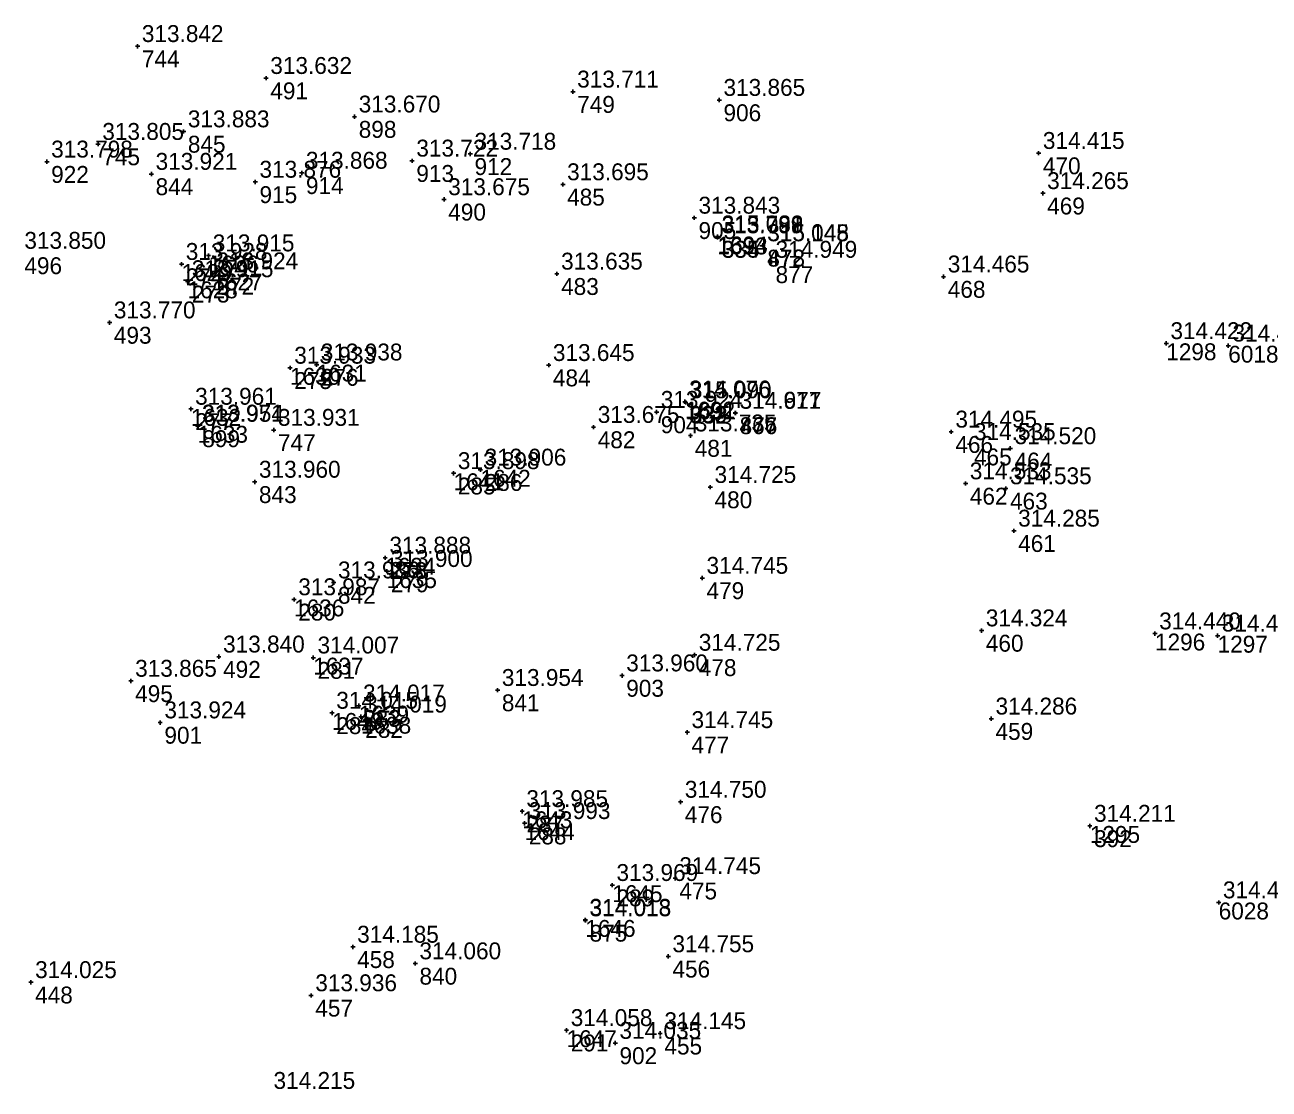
# Model space of a CAD drawing. Extents: x -829398 to -819400, y -1074439 to -1067977.
# Drawn here: x -820719.7 to -820631.3, y -1068925.6 to -1068850 of the extents above; entities that cross this region are included whole.
import ezdxf

# ---------------------------------------------------------------- set-up
doc = ezdxf.new("R2010")
doc.units = 0
for name, color, linetype in [('Vrstva 60', 7, 'Continuous'), ('Vrstva 61', 7, 'Continuous'), ('Čísla bodů_doměření_2012', 7, 'Continuous')]:
    doc.layers.add(name, color=color, linetype=linetype)

# ---------------------------------------------------------------- blocks, each defined once
blk = doc.blocks.new('BOD')
at = {"layer": 'Čísla bodů_doměření_2012'}
for p, q in [((-0.15, 0), (0.15, 0)), ((0, -0.15), (0, 0.15))]:
    blk.add_line(p, q, dxfattribs=at)

msp = doc.modelspace()

# ---------------------------------------------------------------- block references
at = {"layer": 'Vrstva 60'}
for p in [(-820711.704, -1068851.516), (-820702.582, -1068853.784), (-820680.788, -1068854.75), (-820670.396, -1068855.341), (-820696.302, -1068856.522), (-820708.438, -1068857.575), (-820714.512, -1068858.469), (-820718.145, -1068859.722), (-820692.211, -1068859.654), (-820688.078, -1068859.166), (-820647.714, -1068859.111), (-820710.728, -1068860.594), (-820700.053, -1068860.516), (-820703.349, -1068861.157), (-820681.502, -1068861.335), (-820689.946, -1068862.396), (-820647.411, -1068861.965), (-820672.17, -1068863.709), (-820670.533, -1068865.104), (-820670.521, -1068865.047), (-820670.52, -1068865.037), (-820670.52, -1068865.037), (-820667.298, -1068865.66), (-820667.282, -1068865.672), (-820706.669, -1068866.387), (-820706.669, -1068866.387), (-820666.698, -1068866.843), (-820708.584, -1068866.995), (-820708.584, -1068866.995), (-820706.402, -1068867.663), (-820706.402, -1068867.663), (-820681.929, -1068867.684), (-820708.157, -1068868.223), (-820708.157, -1068868.223), (-820654.469, -1068867.886), (-820713.692, -1068871.148), (-820638.654, -1068872.623), (-820634.248, -1068872.793), (-820700.881, -1068874.366), (-820700.881, -1068874.366), (-820698.996, -1068874.138), (-820698.996, -1068874.138), (-820682.512, -1068874.176), (-820707.921, -1068877.283), (-820707.921, -1068877.283), (-820672.839, -1068876.768), (-820672.839, -1068876.768), (-820672.781, -1068876.822), (-820672.781, -1068876.822), (-820674.85, -1068877.505), (-820669.257, -1068877.569), (-820669.25, -1068877.573), (-820707.436, -1068878.481), (-820707.411, -1068878.495), (-820702.038, -1068878.782), (-820679.327, -1068878.574), (-820672.437, -1068879.18), (-820653.928, -1068878.907), (-820652.606, -1068879.793), (-820649.726, -1068880.086), (-820689.263, -1068881.857), (-820689.263, -1068881.857), (-820687.359, -1068881.607), (-820687.359, -1068881.607), (-820703.388, -1068882.468), (-820652.903, -1068882.58), (-820671.032, -1068882.838), (-820650.049, -1068882.932), (-820649.471, -1068885.942), (-820694.122, -1068887.86), (-820694.122, -1068887.86), (-820694.017, -1068888.808), (-820694.017, -1068888.808), (-820697.776, -1068889.62), (-820671.602, -1068889.295), (-820700.594, -1068890.818), (-820700.594, -1068890.818), (-820651.767, -1068893.027), (-820639.454, -1068893.242), (-820635.007, -1068893.397), (-820705.936, -1068894.887), (-820699.228, -1068894.953), (-820699.228, -1068894.953), (-820672.152, -1068894.76), (-820712.18, -1068896.608), (-820677.303, -1068896.227), (-820686.138, -1068897.261), (-820695.996, -1068898.365), (-820695.996, -1068898.365), (-820710.103, -1068899.563), (-820697.897, -1068898.882), (-820697.897, -1068898.882), (-820695.842, -1068899.15), (-820695.842, -1068899.15), (-820651.078, -1068899.292), (-820672.667, -1068900.255), (-820673.143, -1068905.205), (-820684.396, -1068905.868), (-820684.396, -1068905.868), (-820684.225, -1068906.716), (-820684.225, -1068906.716), (-820644.079, -1068906.911), (-820644.079, -1068906.911), (-820673.532, -1068910.629), (-820677.996, -1068911.116), (-820677.996, -1068911.116), (-820634.929, -1068912.349), (-820679.91, -1068913.587), (-820679.908, -1068913.625), (-820696.414, -1068915.501), (-820674.022, -1068916.178), (-820691.989, -1068916.681), (-820719.284, -1068918.017), (-820699.386, -1068918.95), (-820681.245, -1068921.423), (-820681.245, -1068921.423), (-820674.592, -1068921.644), (-820677.783, -1068922.331)]:
    msp.add_blockref('BOD', p, dxfattribs=at)

# ---------------------------------------------------------------- texts
for s, p in [('744', (-820711.404, -1068853.016)), ('491', (-820702.282, -1068855.284)), ('749', (-820680.488, -1068856.25)), ('906', (-820670.096, -1068856.841)), ('898', (-820696.002, -1068858.022)), ('845', (-820708.138, -1068859.075)), ('745', (-820714.212, -1068859.969)), ('912', (-820687.778, -1068860.666)), ('470', (-820647.414, -1068860.611)), ('922', (-820717.845, -1068861.222)), ('913', (-820691.911, -1068861.154)), ('844', (-820710.428, -1068862.094)), ('914', (-820699.753, -1068862.016)), ('915', (-820703.049, -1068862.657)), ('485', (-820681.202, -1068862.835)), ('469', (-820647.111, -1068863.465)), ('490', (-820689.646, -1068863.896)), ('905', (-820671.87, -1068865.209)), ('1693', (-820670.533, -1068866.304)), ('1694', (-820670.52, -1068866.237)), ('334', (-820670.221, -1068866.547)), ('335', (-820670.22, -1068866.537)), ('496', (-820719.748, -1068867.706)), ('1626', (-820706.669, -1068867.587)), ('271', (-820706.369, -1068867.887)), ('472', (-820666.998, -1068867.16)), ('878', (-820666.982, -1068867.172)), ('1629', (-820708.584, -1068868.195)), ('274', (-820708.284, -1068868.495)), ('877', (-820666.398, -1068868.343)), ('1628', (-820708.157, -1068869.423)), ('1627', (-820706.402, -1068868.863)), ('272', (-820706.102, -1068869.163)), ('483', (-820681.629, -1068869.184)), ('468', (-820654.169, -1068869.386)), ('273', (-820707.857, -1068869.723)), ('493', (-820713.392, -1068872.648)), ('1298', (-820638.654, -1068873.823)), ('6018', (-820634.248, -1068873.993)), ('1630', (-820700.881, -1068875.566)), ('275', (-820700.581, -1068875.866)), ('1631', (-820698.996, -1068875.338)), ('276', (-820698.696, -1068875.638)), ('484', (-820682.212, -1068875.676)), ('1632', (-820707.921, -1068878.483)), ('1692', (-820672.839, -1068877.968)), ('1691', (-820672.781, -1068878.022)), ('333', (-820672.539, -1068878.268)), ('332', (-820672.481, -1068878.322)), ('277', (-820707.621, -1068878.783)), ('904', (-820674.55, -1068879.005)), ('467', (-820668.957, -1068879.069)), ('876', (-820668.95, -1068879.073)), ('1633', (-820707.436, -1068879.681)), ('899', (-820707.111, -1068879.995)), ('747', (-820701.738, -1068880.282)), ('482', (-820679.027, -1068880.074)), ('481', (-820672.137, -1068880.68)), ('466', (-820653.628, -1068880.407)), ('465', (-820652.306, -1068881.293)), ('464', (-820649.426, -1068881.586)), ('1642', (-820687.359, -1068882.807)), ('1641', (-820689.263, -1068883.057)), ('285', (-820688.963, -1068883.357)), ('286', (-820687.059, -1068883.107)), ('843', (-820703.088, -1068883.968)), ('480', (-820670.732, -1068884.338)), ('462', (-820652.603, -1068884.08)), ('463', (-820649.749, -1068884.432)), ('461', (-820649.171, -1068887.442)), ('1634', (-820694.122, -1068889.06)), ('1635', (-820694.017, -1068890.008)), ('278', (-820693.822, -1068889.36)), ('279', (-820693.717, -1068890.308)), ('479', (-820671.302, -1068890.795)), ('842', (-820697.476, -1068891.12)), ('1636', (-820700.594, -1068892.018)), ('280', (-820700.294, -1068892.318)), ('1296', (-820639.454, -1068894.442)), ('460', (-820651.467, -1068894.527)), ('1297', (-820635.007, -1068894.597)), ('1637', (-820699.228, -1068896.153)), ('492', (-820705.636, -1068896.387)), ('281', (-820698.928, -1068896.453)), ('478', (-820671.852, -1068896.26)), ('903', (-820677.003, -1068897.727)), ('495', (-820711.88, -1068898.108)), ('841', (-820685.838, -1068898.761)), ('1639', (-820695.996, -1068899.565)), ('1640', (-820697.897, -1068900.082)), ('284', (-820697.597, -1068900.382)), ('1638', (-820695.842, -1068900.35)), ('283', (-820695.696, -1068899.865)), ('901', (-820709.803, -1068901.063)), ('282', (-820695.542, -1068900.65)), ('459', (-820650.778, -1068900.792)), ('477', (-820672.367, -1068901.755)), ('476', (-820672.843, -1068906.705)), ('1643', (-820684.396, -1068907.068)), ('287', (-820684.096, -1068907.368)), ('1644', (-820684.225, -1068907.916)), ('288', (-820683.925, -1068908.216)), ('1295', (-820644.079, -1068908.111)), ('392', (-820643.779, -1068908.411)), ('1645', (-820677.996, -1068912.316)), ('289', (-820677.696, -1068912.616)), ('475', (-820673.232, -1068912.129)), ('6028', (-820634.929, -1068913.549)), ('1646', (-820679.91, -1068914.787)), ('875', (-820679.608, -1068915.125)), ('458', (-820696.114, -1068917.001)), ('840', (-820691.689, -1068918.181)), ('456', (-820673.722, -1068917.678)), ('448', (-820718.984, -1068919.517)), ('457', (-820699.086, -1068920.45)), ('1647', (-820681.245, -1068922.623)), ('291', (-820680.945, -1068922.923)), ('455', (-820674.292, -1068923.144)), ('902', (-820677.483, -1068923.831))]:
    msp.add_text(s, height=1.2, dxfattribs=at).set_placement(p)
at = {"layer": 'Vrstva 61'}
for s, p in [('313.842', (-820711.404, -1068851.216)), ('313.632', (-820702.282, -1068853.484)), ('313.711', (-820680.488, -1068854.45)), ('313.865', (-820670.096, -1068855.041)), ('313.670', (-820696.002, -1068856.222)), ('313.883', (-820708.138, -1068857.275)), ('313.805', (-820714.212, -1068858.169)), ('313.718', (-820687.778, -1068858.866)), ('314.415', (-820647.414, -1068858.811)), ('313.798', (-820717.845, -1068859.422)), ('313.722', (-820691.911, -1068859.354)), ('313.921', (-820710.428, -1068860.294)), ('313.876', (-820703.049, -1068860.857)), ('313.868', (-820699.753, -1068860.216)), ('313.695', (-820681.202, -1068861.035)), ('314.265', (-820647.111, -1068861.665)), ('313.675', (-820689.646, -1068862.096)), ('313.843', (-820671.87, -1068863.409)), ('313.799', (-820670.233, -1068864.804)), ('313.798', (-820670.221, -1068864.747)), ('315.081', (-820670.22, -1068864.737)), ('313.850', (-820719.748, -1068865.906)), ('313.915', (-820706.369, -1068866.087)), ('315.045', (-820666.998, -1068865.36)), ('315.148', (-820666.982, -1068865.372)), ('313.928', (-820708.284, -1068866.695)), ('314.949', (-820666.398, -1068866.543)), ('313.915', (-820707.857, -1068867.923)), ('313.924', (-820706.102, -1068867.363)), ('313.635', (-820681.629, -1068867.384)), ('314.465', (-820654.169, -1068867.586)), ('313.770', (-820713.392, -1068870.848)), ('314.422', (-820638.354, -1068872.323)), ('314.450', (-820633.948, -1068872.493)), ('313.933', (-820700.581, -1068874.066)), ('313.938', (-820698.696, -1068873.838)), ('313.645', (-820682.212, -1068873.876)), ('314.076', (-820672.539, -1068876.468)), ('315.090', (-820672.481, -1068876.522)), ('313.961', (-820707.621, -1068876.983)), ('313.924', (-820674.55, -1068877.205)), ('314.611', (-820668.957, -1068877.269)), ('314.977', (-820668.95, -1068877.273)), ('313.971', (-820707.136, -1068878.181)), ('313.954', (-820707.111, -1068878.195)), ('313.931', (-820701.738, -1068878.482)), ('313.675', (-820679.027, -1068878.274)), ('313.735', (-820672.137, -1068878.88)), ('314.495', (-820653.628, -1068878.607)), ('314.535', (-820652.306, -1068879.493)), ('314.520', (-820649.426, -1068879.786)), ('313.898', (-820688.963, -1068881.557)), ('313.906', (-820687.059, -1068881.307)), ('313.960', (-820703.088, -1068882.168)), ('314.725', (-820670.732, -1068882.538)), ('314.533', (-820652.603, -1068882.28)), ('314.535', (-820649.749, -1068882.632)), ('314.285', (-820649.171, -1068885.642)), ('313.888', (-820693.822, -1068887.56)), ('313.900', (-820693.717, -1068888.508)), ('314.745', (-820671.302, -1068888.995)), ('313.986', (-820697.476, -1068889.32)), ('313.987', (-820700.294, -1068890.518)), ('314.324', (-820651.467, -1068892.727)), ('314.440', (-820639.154, -1068892.942)), ('314.470', (-820634.707, -1068893.097)), ('313.840', (-820705.636, -1068894.587)), ('314.007', (-820698.928, -1068894.653)), ('314.725', (-820671.852, -1068894.46)), ('313.960', (-820677.003, -1068895.927)), ('313.865', (-820711.88, -1068896.308)), ('313.954', (-820685.838, -1068896.961)), ('314.015', (-820697.597, -1068898.582)), ('314.017', (-820695.696, -1068898.065)), ('314.019', (-820695.542, -1068898.85)), ('313.924', (-820709.803, -1068899.263)), ('314.286', (-820650.778, -1068898.992)), ('314.745', (-820672.367, -1068899.955)), ('314.750', (-820672.843, -1068904.905)), ('313.985', (-820684.096, -1068905.568)), ('313.993', (-820683.925, -1068906.416)), ('314.211', (-820643.779, -1068906.611)), ('314.745', (-820673.232, -1068910.329)), ('313.969', (-820677.696, -1068910.816)), ('314.410', (-820634.629, -1068912.049)), ('314.018', (-820679.61, -1068913.287)), ('314.013', (-820679.608, -1068913.325)), ('314.185', (-820696.114, -1068915.201)), ('314.060', (-820691.689, -1068916.381)), ('314.755', (-820673.722, -1068915.878)), ('314.025', (-820718.984, -1068917.717)), ('313.936', (-820699.086, -1068918.65)), ('314.058', (-820680.945, -1068921.123)), ('314.145', (-820674.292, -1068921.344)), ('314.035', (-820677.483, -1068922.031)), ('314.215', (-820702.053, -1068925.587))]:
    msp.add_text(s, height=1.2, dxfattribs=at).set_placement(p)

doc.saveas('drawing.dxf')
